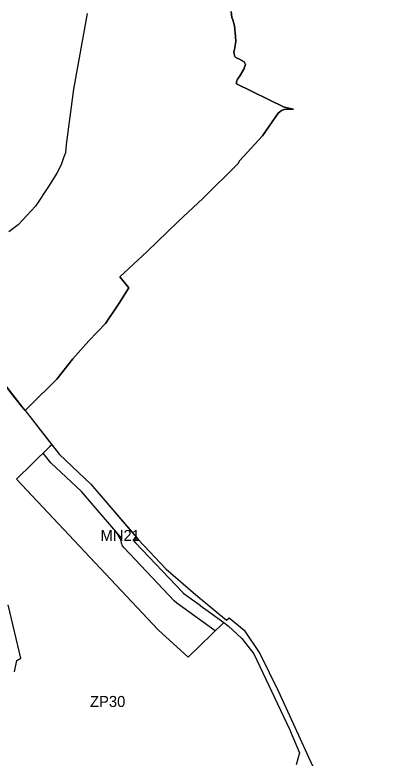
# Model space of a CAD drawing. Extents: x 7428103 to 7431580, y 5545880 to 5549002.
# Drawn here: x 7430925.4 to 7431120.9, y 5547441.7 to 5547815.6 of the extents above; entities that cross this region are included whole.
import ezdxf

# ---------------------------------------------------------------- set-up
doc = ezdxf.new("R2010")
doc.units = 0
for name, color, linetype in [('CZ_L_granica obszaru objętego planem', 7, 'Continuous'), ('CZ_L_linie rozgraniczające tereny o różnym przeznaczeniu oraz różnych warunkach ich zabudowy i zagospodarowania', 7, 'Continuous'), ('CZ_L_maksymalne nieprzekraczalne linie zabudowy', 7, 'Continuous'), ('CZ_L_opisy_linie rozgraniczające tereny o różnym przeznaczeniu oraz różnych warunkach ich zabudowy i zagospodarowania', 7, 'Continuous'), ('Łąki_Nowohuckie', 7, 'Continuous')]:
    doc.layers.add(name, color=color, linetype=linetype)

msp = doc.modelspace()

# ---------------------------------------------------------------- linework, layer by layer
at = {"layer": 'CZ_L_granica obszaru objętego planem'}
for p, q in [((7431034.05, 5547817.27), (7431034.37, 5547814.35)), ((7431034.37, 5547814.35), (7431034.78, 5547813.23)), ((7431034.78, 5547813.23), (7431035.77, 5547810.18)), ((7431035.77, 5547810.18), (7431036.14, 5547804.73)), ((7431036.14, 5547804.73), (7431036.39, 5547802.31)), ((7431036.39, 5547802.31), (7431035.73, 5547798.16)), ((7431035.73, 5547798.16), (7431035.41, 5547797.01)), ((7431035.41, 5547797.01), (7431035.45, 5547795.98)), ((7431035.45, 5547795.98), (7431035.81, 5547794.76)), ((7431035.81, 5547794.76), (7431036.61, 5547793.97)), ((7431036.61, 5547793.97), (7431037.87, 5547793.56)), ((7431037.87, 5547793.56), (7431040.6, 5547791.96)), ((7431041.28, 5547790.64), (7431040.39, 5547788.4)), ((7431040.6, 5547791.96), (7431041.28, 5547790.64)), ((7431040.39, 5547788.4), (7431038.16, 5547784.69)), ((7431037.28, 5547783.28), (7431036.77, 5547781.96)), ((7431038.16, 5547784.69), (7431037.28, 5547783.28)), ((7431036.77, 5547781.96), (7431036.76, 5547780.93)), ((7431036.76, 5547780.93), (7431060.72, 5547769.29)), ((7431059.3, 5547767.48), (7431057.7, 5547766.13)), ((7431060.72, 5547767.99), (7431059.3, 5547767.48)), ((7431060.72, 5547769.29), (7431065.36, 5547768.18)), ((7431065.36, 5547768.18), (7431060.72, 5547767.99)), ((7431057.7, 5547766.13), (7431049.68, 5547754.71)), ((7431049.68, 5547754.71), (7431038.12, 5547742.2)), ((7431038.12, 5547742.2), (7431037.55, 5547740.94)), ((7431037.55, 5547740.94), (7431020, 5547723.46)), ((7431020, 5547723.46), (7431007.21, 5547711.49)), ((7431007.21, 5547711.49), (7430991.77, 5547696.57)), ((7430991.77, 5547696.57), (7430978.07, 5547683.9)), ((7430978.07, 5547683.9), (7430982.66, 5547678.27)), ((7430982.66, 5547678.27), (7430977.75, 5547670.56)), ((7430977.75, 5547670.56), (7430970.93, 5547660.45)), ((7430970.93, 5547660.45), (7430962.5, 5547651.73)), ((7430962.5, 5547651.73), (7430954.5, 5547642.62)), ((7430954.5, 5547642.62), (7430946.48, 5547632.39)), ((7430946.48, 5547632.39), (7430932.7, 5547618.74)), ((7430932.7, 5547618.74), (7430930.48, 5547616.55)), ((7430930.48, 5547616.55), (7430947.83, 5547594.45)), ((7430947.83, 5547594.45), (7430963.56, 5547579.62)), ((7430963.56, 5547579.62), (7430987.53, 5547551.64)), ((7430987.53, 5547551.64), (7431001.23, 5547536.94)), ((7431001.23, 5547536.94), (7431016.1, 5547524.03)), ((7431016.1, 5547524.03), (7431031.6, 5547511.12)), ((7431031.6, 5547511.12), (7431032.93, 5547512.33)), ((7431032.93, 5547512.33), (7431040.53, 5547506.15)), ((7431040.53, 5547506.15), (7431048.48, 5547494.34)), ((7431048.48, 5547494.34), (7431057.8, 5547475.24)), ((7431057.8, 5547475.24), (7431066, 5547457.29)), ((7431066, 5547457.29), (7431074.9, 5547437.84))]:
    msp.add_line(p, q, dxfattribs=at)
at = {"layer": 'CZ_L_linie rozgraniczające tereny o różnym przeznaczeniu oraz różnych warunkach ich zabudowy i zagospodarowania'}
for p, q in [((7430961.7, 5547816.41), (7430954.88, 5547778.35)), ((7430954.88, 5547778.35), (7430951.21, 5547750.42)), ((7430951.21, 5547750.42), (7430950.73, 5547746.23)), ((7430950.73, 5547746.23), (7430949.83, 5547743.68)), ((7430949.83, 5547743.68), (7430948.57, 5547740.13)), ((7430948.57, 5547740.13), (7430946.39, 5547735.99)), ((7430946.39, 5547735.99), (7430942.53, 5547729.83)), ((7430942.53, 5547729.83), (7430935.77, 5547719.35)), ((7430935.77, 5547719.35), (7430927.02, 5547710)), ((7430927.02, 5547710), (7430922.34, 5547706.55)), ((7430925.59, 5547622.81), (7430919.13, 5547631.07)), ((7430928.7, 5547618.83), (7430925.59, 5547622.81)), ((7430930.48, 5547616.55), (7430928.7, 5547618.83)), ((7430930.48, 5547616.55), (7430944.01, 5547599.31)), ((7430944.01, 5547599.31), (7430942.84, 5547598.33)), ((7430942.37, 5547597.95), (7430926.16, 5547582)), ((7430942.84, 5547598.33), (7430942.37, 5547597.95)), ((7430926.16, 5547582), (7430997.27, 5547506.25)), ((7430928.41, 5547492.11), (7430922.07, 5547518.83)), ((7431012.34, 5547492.54), (7431030.41, 5547509.91)), ((7431030.41, 5547509.91), (7431032.57, 5547508.35)), ((7430997.27, 5547506.25), (7431012.34, 5547492.54)), ((7431032.57, 5547508.35), (7431036.98, 5547504.18)), ((7431036.98, 5547504.18), (7431039.29, 5547501.97)), ((7431039.29, 5547501.97), (7431045.43, 5547494.21)), ((7430925.17, 5547485.2), (7430926.44, 5547490.87)), ((7430926.44, 5547490.87), (7430928.41, 5547492.11)), ((7431045.43, 5547494.21), (7431063.36, 5547456.3)), ((7431063.36, 5547456.3), (7431068.4, 5547444.49)), ((7431068.4, 5547444.49), (7431066.66, 5547438.33))]:
    msp.add_line(p, q, dxfattribs=at)
for points in [[(7431034.05, 5547817.27), (7431034.37, 5547814.35), (7431034.78, 5547813.23), (7431035.77, 5547810.18), (7431036.14, 5547804.73), (7431036.39, 5547802.31), (7431035.73, 5547798.16), (7431035.41, 5547797.01), (7431035.45, 5547795.98), (7431035.81, 5547794.76), (7431036.61, 5547793.97), (7431037.87, 5547793.56), (7431040.6, 5547791.96), (7431041.28, 5547790.64), (7431040.39, 5547788.4), (7431038.16, 5547784.69), (7431037.28, 5547783.28), (7431036.77, 5547781.96), (7431036.76, 5547780.93), (7431060.72, 5547769.29), (7431065.36, 5547768.18), (7431060.72, 5547767.99), (7431059.3, 5547767.48), (7431057.7, 5547766.13), (7431049.68, 5547754.71), (7431038.12, 5547742.2), (7431037.55, 5547740.94), (7431020, 5547723.46), (7431007.21, 5547711.49), (7430991.77, 5547696.57), (7430978.07, 5547683.9), (7430982.66, 5547678.27), (7430977.75, 5547670.56), (7430970.93, 5547660.45), (7430962.5, 5547651.73), (7430954.5, 5547642.62), (7430946.48, 5547632.39), (7430932.7, 5547618.74), (7430930.48, 5547616.55)], [(7430944.01, 5547599.31), (7430947.83, 5547594.45), (7430963.56, 5547579.62), (7430986.2, 5547553.19)], [(7430986.2, 5547553.19), (7430984.79, 5547551.36), (7430986.03, 5547550.06), (7431009.56, 5547525.19), (7431009.69, 5547525.1), (7431009.8, 5547524.95), (7431010.25, 5547524.58), (7431013.92, 5547521.92), (7431018.42, 5547518.65), (7431018.41, 5547518.61), (7431022.41, 5547515.68), (7431030.41, 5547509.91)], [(7430986.2, 5547553.19), (7430987.53, 5547551.64), (7431001.23, 5547536.94), (7431016.1, 5547524.03), (7431031.6, 5547511.12), (7431032.93, 5547512.33), (7431040.53, 5547506.15), (7431048.48, 5547494.34), (7431057.8, 5547475.24), (7431066, 5547457.29), (7431074.9, 5547437.84), (7431078.67, 5547432.53), (7431081.21, 5547429.06), (7431084.68, 5547423.88), (7431087.93, 5547419.9), (7431097.2, 5547410.15), (7431104.64, 5547403.36), (7431110.55, 5547397.75), (7431116.54, 5547389.77), (7431120.88, 5547382.89)], [(7430986.21, 5547553.19), (7430986.2, 5547553.19)]]:
    msp.add_lwpolyline(points, dxfattribs=at)
at = {"layer": 'CZ_L_maksymalne nieprzekraczalne linie zabudowy'}
for points in [[(7430979.12, 5547552.24), (7430958.77, 5547575.89), (7430943.49, 5547590.31), (7430939.62, 5547595.19)], [(7431025.97, 5547505.72), (7431006.72, 5547519.73), (7431005.42, 5547520.85), (7430980.2, 5547547.51), (7430979.51, 5547548.51), (7430978.97, 5547549.93), (7430978.8, 5547551.13), (7430978.87, 5547552.31)]]:
    msp.add_lwpolyline(points, dxfattribs=at)
at = {"layer": 'Łąki_Nowohuckie'}
for p, q in [((7431034.37, 5547814.35), (7431034.05, 5547817.27)), ((7431034.78, 5547813.23), (7431034.37, 5547814.35)), ((7431035.77, 5547810.18), (7431034.78, 5547813.23)), ((7431036.14, 5547804.73), (7431035.77, 5547810.18)), ((7431036.39, 5547802.31), (7431036.14, 5547804.73)), ((7431035.73, 5547798.16), (7431036.39, 5547802.31)), ((7431035.41, 5547797.01), (7431035.73, 5547798.16)), ((7431035.45, 5547795.98), (7431035.41, 5547797.01)), ((7431035.81, 5547794.76), (7431035.45, 5547795.98)), ((7431036.61, 5547793.97), (7431035.81, 5547794.76)), ((7431037.87, 5547793.56), (7431036.61, 5547793.97)), ((7431040.6, 5547791.96), (7431037.87, 5547793.56)), ((7431040.39, 5547788.4), (7431041.28, 5547790.64)), ((7431041.28, 5547790.64), (7431040.6, 5547791.96)), ((7431038.16, 5547784.69), (7431040.39, 5547788.4)), ((7431036.77, 5547781.96), (7431037.28, 5547783.28)), ((7431037.28, 5547783.28), (7431038.16, 5547784.69)), ((7431036.76, 5547780.93), (7431036.77, 5547781.96)), ((7431060.72, 5547769.29), (7431036.76, 5547780.93)), ((7431057.7, 5547766.13), (7431059.3, 5547767.48)), ((7431059.3, 5547767.48), (7431060.72, 5547767.99)), ((7431065.36, 5547768.18), (7431060.72, 5547769.29)), ((7431060.72, 5547767.99), (7431065.36, 5547768.18)), ((7431049.68, 5547754.71), (7431057.7, 5547766.13)), ((7431038.12, 5547742.2), (7431049.68, 5547754.71)), ((7431037.55, 5547740.94), (7431038.12, 5547742.2)), ((7431020, 5547723.46), (7431037.55, 5547740.94)), ((7431007.21, 5547711.49), (7431020, 5547723.46)), ((7430991.77, 5547696.57), (7431007.21, 5547711.49)), ((7430978.07, 5547683.9), (7430991.77, 5547696.57)), ((7430982.66, 5547678.27), (7430978.07, 5547683.9)), ((7430977.75, 5547670.56), (7430982.66, 5547678.27)), ((7430970.93, 5547660.45), (7430977.75, 5547670.56)), ((7430962.5, 5547651.73), (7430970.93, 5547660.45)), ((7430954.5, 5547642.62), (7430962.5, 5547651.73)), ((7430946.48, 5547632.39), (7430954.5, 5547642.62)), ((7430932.7, 5547618.74), (7430946.48, 5547632.39)), ((7430930.48, 5547616.55), (7430932.7, 5547618.74))]:
    msp.add_line(p, q, dxfattribs=at)
msp.add_lwpolyline([(7430912.74, 5547640.09), (7430916, 5547635), (7430929.34, 5547617.94), (7430930.48, 5547616.55)], dxfattribs=at)

# ---------------------------------------------------------------- texts
at = {"layer": 'CZ_L_opisy_linie rozgraniczające tereny o różnym przeznaczeniu oraz różnych warunkach ich zabudowy i zagospodarowania'}
for s, p in [('MN21', (7430968.39, 5547550.96)), ('ZP30', (7430963.12, 5547467.47))]:
    msp.add_text(s, height=5.549, dxfattribs=at).set_placement(p)

doc.saveas('drawing.dxf')
